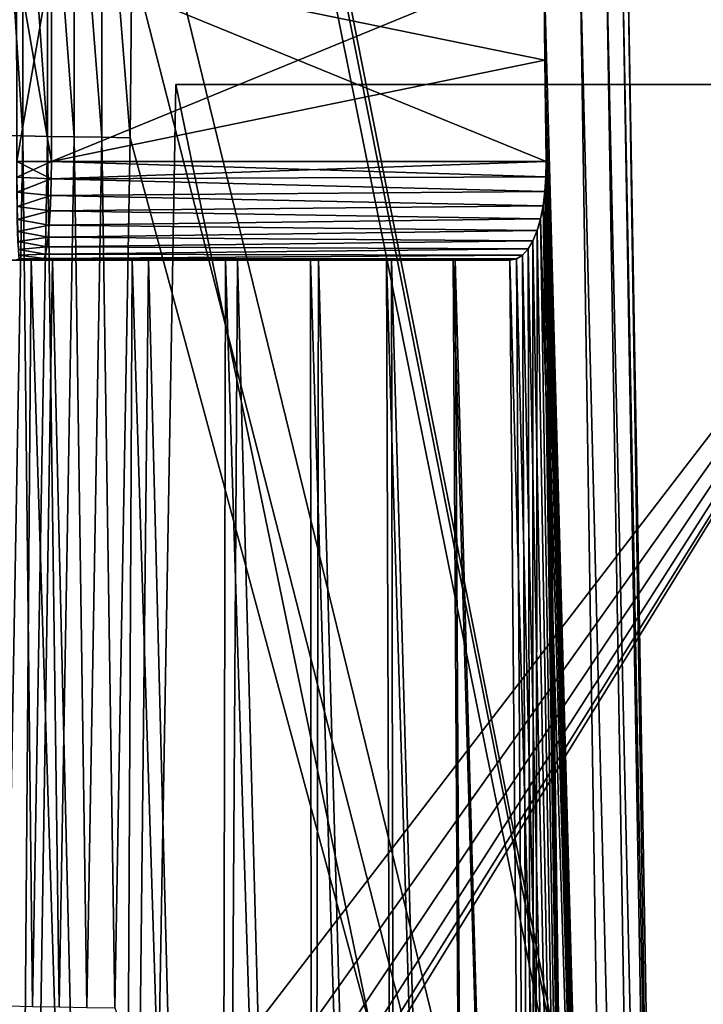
# Model space of a CAD drawing. Header units: millimetres. Extents: x -110 to 110, y 0 to 80.
# Tile 351 of 439: x 95.44 to 102.25, y 29.58 to 39.4. Entities that reach past the tile are written whole.
import ezdxf

# ---------------------------------------------------------------- set-up
doc = ezdxf.new("R2010")
doc.units = ezdxf.units.MM
doc.header["$LTSCALE"] = 59.460957
for name, color, linetype in [('13', 7, 'CONTINUOUS'), ('180', 7, 'CONTINUOUS'), ('181', 7, 'CONTINUOUS'), ('23', 7, 'CONTINUOUS'), ('26', 7, 'CONTINUOUS'), ('27', 7, 'CONTINUOUS'), ('305', 7, 'CONTINUOUS'), ('306', 7, 'CONTINUOUS'), ('307', 7, 'CONTINUOUS'), ('320', 7, 'CONTINUOUS'), ('321', 7, 'CONTINUOUS'), ('331', 7, 'CONTINUOUS'), ('332', 7, 'CONTINUOUS'), ('334', 7, 'CONTINUOUS'), ('335', 7, 'CONTINUOUS'), ('4', 7, 'CONTINUOUS'), ('6', 7, 'CONTINUOUS'), ('7', 7, 'CONTINUOUS')]:
    doc.layers.add(name, color=color, linetype=linetype)

msp = doc.modelspace()

# ---------------------------------------------------------------- linework, layer by layer
at = {"layer": '13', "color": 7, "linetype": 'CONTINUOUS'}
for points in [[(95.5774, 23.4439, 52.289), (96.0033, 24.316, 52.2738), (105, 38.75, 52.0218), (95.5774, 23.4439, 52.289)], [(105, 38.75, 52.0218), (105, 0, 52.6982), (95.5774, 23.4439, 52.289), (105, 38.75, 52.0218)], [(96.0033, 24.316, 52.2738), (96.3427, 25.2252, 52.2579), (105, 38.75, 52.0218), (96.0033, 24.316, 52.2738)], [(96.3427, 25.2252, 52.2579), (96.5923, 26.163, 52.2415), (105, 38.75, 52.0218), (96.3427, 25.2252, 52.2579)], [(96.5923, 26.163, 52.2415), (96.7499, 27.1206, 52.2248), (105, 38.75, 52.0218), (96.5923, 26.163, 52.2415)], [(96.7499, 27.1206, 52.2248), (96.8139, 28.089, 52.2079), (105, 38.75, 52.0218), (96.7499, 27.1206, 52.2248)], [(105, 38.75, 52.0218), (96.8139, 28.089, 52.2079), (97, 38.75, 52.0218), (105, 38.75, 52.0218)]]:
    msp.add_3dface(points, dxfattribs=at)
at = {"layer": '180', "color": 7, "linetype": 'CONTINUOUS'}
for points in [[(95.4729, 41.7624, 54.6893), (95.2458, 41.7584, 54.5218), (95.4729, 38.2376, 54.6893), (95.4729, 41.7624, 54.6893)], [(95.4729, 38.2376, 54.6893), (95.2458, 41.7584, 54.5218), (95.2458, 38.2416, 54.5218), (95.4729, 38.2376, 54.6893)], [(95.7213, 41.7667, 54.8232), (95.4729, 41.7624, 54.6893), (95.7213, 38.2333, 54.8232), (95.7213, 41.7667, 54.8232)], [(95.7213, 38.2333, 54.8232), (95.4729, 41.7624, 54.6893), (95.4729, 38.2376, 54.6893), (95.7213, 38.2333, 54.8232)], [(95.986, 41.7713, 54.9208), (95.7213, 41.7667, 54.8232), (95.986, 38.2287, 54.9208), (95.986, 41.7713, 54.9208)], [(95.986, 38.2287, 54.9208), (95.7213, 41.7667, 54.8232), (95.7213, 38.2333, 54.8232), (95.986, 38.2287, 54.9208)], [(96.2619, 41.7762, 54.9801), (95.986, 41.7713, 54.9208), (96.2619, 38.2238, 54.9801), (96.2619, 41.7762, 54.9801)], [(96.2619, 38.2238, 54.9801), (95.986, 41.7713, 54.9208), (95.986, 38.2287, 54.9208), (96.2619, 38.2238, 54.9801)], [(96.5433, 38.2189, 55), (96.2619, 41.7762, 54.9801), (96.2619, 38.2238, 54.9801), (96.5433, 38.2189, 55)], [(96.5433, 38.2189, 55), (96.5589, 40, 55), (96.2619, 41.7762, 54.9801), (96.5433, 38.2189, 55)]]:
    msp.add_3dface(points, dxfattribs=at)
at = {"layer": '181', "color": 7, "linetype": 'CONTINUOUS'}
for points in [[(95.4729, 38.2376, 54.6893), (95.2458, 38.2416, 54.5218), (95.3216, 29.566, 54.6893), (95.4729, 38.2376, 54.6893)], [(95.5699, 29.5617, 54.8232), (95.4729, 38.2376, 54.6893), (95.3216, 29.566, 54.6893), (95.5699, 29.5617, 54.8232)], [(95.7213, 38.2333, 54.8232), (95.4729, 38.2376, 54.6893), (95.5699, 29.5617, 54.8232), (95.7213, 38.2333, 54.8232)], [(95.8347, 29.5571, 54.9208), (95.7213, 38.2333, 54.8232), (95.5699, 29.5617, 54.8232), (95.8347, 29.5571, 54.9208)], [(95.986, 38.2287, 54.9208), (95.7213, 38.2333, 54.8232), (95.8347, 29.5571, 54.9208), (95.986, 38.2287, 54.9208)], [(96.1105, 29.5523, 54.9801), (95.986, 38.2287, 54.9208), (95.8347, 29.5571, 54.9208), (96.1105, 29.5523, 54.9801)], [(96.2619, 38.2238, 54.9801), (95.986, 38.2287, 54.9208), (96.1105, 29.5523, 54.9801), (96.2619, 38.2238, 54.9801)], [(96.392, 29.5473, 55), (96.2619, 38.2238, 54.9801), (96.1105, 29.5523, 54.9801), (96.392, 29.5473, 55)], [(96.392, 29.5473, 55), (96.5433, 38.2189, 55), (96.2619, 38.2238, 54.9801), (96.392, 29.5473, 55)]]:
    msp.add_3dface(points, dxfattribs=at)
at = {"layer": '23', "color": 7, "linetype": 'CONTINUOUS'}
for points in [[(101.0273, 40, -35.2359), (100.6631, 40, -36.4403), (101.5006, 9.2948, -35.5434), (101.0273, 40, -35.2359)], [(100.6631, 40, -36.4403), (100.6752, 38.9922, -36.459), (101.5006, 9.2948, -35.5434), (100.6631, 40, -36.4403)], [(101.7972, 9.2948, -34.213), (101.0273, 40, -35.2359), (101.5006, 9.2948, -35.5434), (101.7972, 9.2948, -34.213)], [(101.2893, 40, -34.0053), (101.0273, 40, -35.2359), (101.7972, 9.2948, -34.213), (101.2893, 40, -34.0053)], [(101.9762, 9.2948, -32.8618), (101.2893, 40, -34.0053), (101.7972, 9.2948, -34.213), (101.9762, 9.2948, -32.8618)], [(101.4472, 40, -32.7571), (101.2893, 40, -34.0053), (101.9762, 9.2948, -32.8618), (101.4472, 40, -32.7571)], [(102.036, 9.2948, -31.5), (101.4472, 40, -32.7571), (101.9762, 9.2948, -32.8618), (102.036, 9.2948, -31.5)], [(101.5, 40, -31.5), (101.4472, 40, -32.7571), (102.036, 9.2948, -31.5), (101.5, 40, -31.5)], [(100.6752, 38.9922, -36.459), (100.6873, 37.9825, -36.4777), (101.5006, 9.2948, -35.5434), (100.6752, 38.9922, -36.459)], [(100.6873, 37.9825, -36.4777), (100.6851, 37.8305, -36.4919), (101.5006, 9.2948, -35.5434), (100.6873, 37.9825, -36.4777)], [(100.6851, 37.8305, -36.4919), (100.675, 37.6823, -36.5285), (101.5006, 9.2948, -35.5434), (100.6851, 37.8305, -36.4919)], [(100.675, 37.6823, -36.5285), (100.6568, 37.5412, -36.5868), (101.5006, 9.2948, -35.5434), (100.675, 37.6823, -36.5285)], [(100.6568, 37.5412, -36.5868), (100.6306, 37.4105, -36.6655), (101.5006, 9.2948, -35.5434), (100.6568, 37.5412, -36.5868)], [(100.6306, 37.4105, -36.6655), (100.5968, 37.2934, -36.7631), (101.0884, 9.2948, -36.8427), (100.6306, 37.4105, -36.6655)], [(101.5006, 9.2948, -35.5434), (100.6306, 37.4105, -36.6655), (101.0884, 9.2948, -36.8427), (101.5006, 9.2948, -35.5434)], [(100.5968, 37.2934, -36.7631), (100.5554, 37.1925, -36.8777), (101.0884, 9.2948, -36.8427), (100.5968, 37.2934, -36.7631)], [(100.5069, 37.1107, -37.0066), (100.4519, 37.05, -37.1473), (101.0884, 9.2948, -36.8427), (100.5069, 37.1107, -37.0066)], [(100.5554, 37.1925, -36.8777), (100.5069, 37.1107, -37.0066), (101.0884, 9.2948, -36.8427), (100.5554, 37.1925, -36.8777)], [(94.7472, 37, -44.0919), (95.3411, 9.2948, -44.275), (95.7688, 37, -43.3601), (94.7472, 37, -44.0919)], [(95.3411, 9.2948, -44.275), (96.4269, 9.2948, -43.4509), (95.7688, 37, -43.3601), (95.3411, 9.2948, -44.275)], [(95.7688, 37, -43.3601), (96.4269, 9.2948, -43.4509), (96.7258, 37, -42.5456), (95.7688, 37, -43.3601)], [(96.4269, 9.2948, -43.4509), (97.4362, 9.2948, -42.5348), (96.7258, 37, -42.5456), (96.4269, 9.2948, -43.4509)], [(96.7258, 37, -42.5456), (97.4362, 9.2948, -42.5348), (97.6115, 37, -41.6542), (96.7258, 37, -42.5456)], [(97.4362, 9.2948, -42.5348), (98.3613, 9.2948, -41.5337), (97.6115, 37, -41.6542), (97.4362, 9.2948, -42.5348)], [(97.6115, 37, -41.6542), (98.3613, 9.2948, -41.5337), (98.4198, 37, -40.6919), (97.6115, 37, -41.6542)], [(98.3613, 9.2948, -41.5337), (99.1951, 9.2948, -40.4554), (98.4198, 37, -40.6919), (98.3613, 9.2948, -41.5337)], [(98.4198, 37, -40.6919), (99.1951, 9.2948, -40.4554), (99.145, 37, -39.6656), (98.4198, 37, -40.6919)], [(99.1951, 9.2948, -40.4554), (99.9312, 9.2948, -39.3082), (99.145, 37, -39.6656), (99.1951, 9.2948, -40.4554)], [(99.145, 37, -39.6656), (99.9312, 9.2948, -39.3082), (99.7821, 37, -38.5824), (99.145, 37, -39.6656)], [(99.9312, 9.2948, -39.3082), (100.5639, 9.2948, -38.1009), (99.7821, 37, -38.5824), (99.9312, 9.2948, -39.3082)], [(100.5639, 9.2948, -38.1009), (100.3265, 37, -37.4498), (99.7821, 37, -38.5824), (100.5639, 9.2948, -38.1009)], [(100.3914, 37.0127, -37.2961), (100.3265, 37, -37.4498), (101.0884, 9.2948, -36.8427), (100.3914, 37.0127, -37.2961)], [(101.0884, 9.2948, -36.8427), (100.3265, 37, -37.4498), (100.5639, 9.2948, -38.1009), (101.0884, 9.2948, -36.8427)], [(100.4519, 37.05, -37.1473), (100.3914, 37.0127, -37.2961), (101.0884, 9.2948, -36.8427), (100.4519, 37.05, -37.1473)]]:
    msp.add_3dface(points, dxfattribs=at)
at = {"layer": '26', "color": 7, "linetype": 'CONTINUOUS'}
for points in [[(101.5, 40, -31.5), (102.036, 9.2948, -31.5), (102.036, 9.2948, 31.5), (101.5, 40, -31.5)], [(101.5, 40, 31.5), (101.5, 40, -31.5), (102.036, 9.2948, 31.5), (101.5, 40, 31.5)]]:
    msp.add_3dface(points, dxfattribs=at)
at = {"layer": '27', "color": 7, "linetype": 'CONTINUOUS'}
for points in [[(101.0273, 40, 35.2359), (101.5006, 9.2948, 35.5434), (100.6631, 40, 36.4403), (101.0273, 40, 35.2359)], [(100.6631, 40, 36.4403), (101.0884, 9.2948, 36.8427), (100.6752, 38.9922, 36.459), (100.6631, 40, 36.4403)], [(101.5006, 9.2948, 35.5434), (101.0884, 9.2948, 36.8427), (100.6631, 40, 36.4403), (101.5006, 9.2948, 35.5434)], [(101.2893, 40, 34.0053), (101.7972, 9.2948, 34.213), (101.0273, 40, 35.2359), (101.2893, 40, 34.0053)], [(101.7972, 9.2948, 34.213), (101.5006, 9.2948, 35.5434), (101.0273, 40, 35.2359), (101.7972, 9.2948, 34.213)], [(101.4472, 40, 32.7571), (101.9762, 9.2948, 32.8618), (101.2893, 40, 34.0053), (101.4472, 40, 32.7571)], [(101.9762, 9.2948, 32.8618), (101.7972, 9.2948, 34.213), (101.2893, 40, 34.0053), (101.9762, 9.2948, 32.8618)], [(101.5, 40, 31.5), (101.9762, 9.2948, 32.8618), (101.4472, 40, 32.7571), (101.5, 40, 31.5)], [(101.5, 40, 31.5), (102.036, 9.2948, 31.5), (101.9762, 9.2948, 32.8618), (101.5, 40, 31.5)], [(101.0884, 9.2948, 36.8427), (100.6873, 37.9825, 36.4777), (100.6752, 38.9922, 36.459), (101.0884, 9.2948, 36.8427)], [(100.6851, 37.8305, 36.4919), (100.6873, 37.9825, 36.4777), (101.0884, 9.2948, 36.8427), (100.6851, 37.8305, 36.4919)], [(100.675, 37.6823, 36.5285), (100.6851, 37.8305, 36.4919), (101.0884, 9.2948, 36.8427), (100.675, 37.6823, 36.5285)], [(100.6568, 37.5412, 36.5868), (100.675, 37.6823, 36.5285), (101.0884, 9.2948, 36.8427), (100.6568, 37.5412, 36.5868)], [(100.6306, 37.4105, 36.6656), (100.6568, 37.5412, 36.5868), (101.0884, 9.2948, 36.8427), (100.6306, 37.4105, 36.6656)], [(100.5968, 37.2934, 36.7632), (100.6306, 37.4105, 36.6656), (101.0884, 9.2948, 36.8427), (100.5968, 37.2934, 36.7632)], [(100.5554, 37.1925, 36.8777), (100.5968, 37.2934, 36.7632), (100.5639, 9.2948, 38.1009), (100.5554, 37.1925, 36.8777)], [(100.5639, 9.2948, 38.1009), (100.5968, 37.2934, 36.7632), (101.0884, 9.2948, 36.8427), (100.5639, 9.2948, 38.1009)], [(100.4519, 37.05, 37.1473), (100.5069, 37.1107, 37.0066), (100.5639, 9.2948, 38.1009), (100.4519, 37.05, 37.1473)], [(100.5069, 37.1107, 37.0066), (100.5554, 37.1925, 36.8777), (100.5639, 9.2948, 38.1009), (100.5069, 37.1107, 37.0066)], [(94.4867, 37, 44.2588), (95.5584, 37, 43.5216), (95.3411, 9.2948, 44.275), (94.4867, 37, 44.2588)], [(95.3411, 9.2948, 44.275), (95.5584, 37, 43.5216), (96.4269, 9.2948, 43.4509), (95.3411, 9.2948, 44.275)], [(95.5584, 37, 43.5216), (96.5626, 37, 42.6946), (96.4269, 9.2948, 43.4509), (95.5584, 37, 43.5216)], [(96.4269, 9.2948, 43.4509), (96.5626, 37, 42.6946), (97.4362, 9.2948, 42.5348), (96.4269, 9.2948, 43.4509)], [(96.5626, 37, 42.6946), (97.4915, 37, 41.784), (97.4362, 9.2948, 42.5348), (96.5626, 37, 42.6946)], [(97.4362, 9.2948, 42.5348), (97.4915, 37, 41.784), (98.3613, 9.2948, 41.5337), (97.4362, 9.2948, 42.5348)], [(97.4915, 37, 41.784), (98.3384, 37, 40.7966), (98.3613, 9.2948, 41.5337), (97.4915, 37, 41.784)], [(98.3613, 9.2948, 41.5337), (98.3384, 37, 40.7966), (99.1951, 9.2948, 40.4554), (98.3613, 9.2948, 41.5337)], [(98.3384, 37, 40.7966), (99.0968, 37, 39.7397), (99.1951, 9.2948, 40.4554), (98.3384, 37, 40.7966)], [(99.0968, 37, 39.7397), (99.7612, 37, 38.6214), (99.9312, 9.2948, 39.3082), (99.0968, 37, 39.7397)], [(99.1951, 9.2948, 40.4554), (99.0968, 37, 39.7397), (99.9312, 9.2948, 39.3082), (99.1951, 9.2948, 40.4554)], [(99.7612, 37, 38.6214), (100.3265, 37, 37.4498), (100.5639, 9.2948, 38.1009), (99.7612, 37, 38.6214)], [(99.9312, 9.2948, 39.3082), (99.7612, 37, 38.6214), (100.5639, 9.2948, 38.1009), (99.9312, 9.2948, 39.3082)], [(100.3265, 37, 37.4498), (100.3914, 37.0127, 37.2961), (100.5639, 9.2948, 38.1009), (100.3265, 37, 37.4498)], [(100.3914, 37.0127, 37.2961), (100.4519, 37.05, 37.1473), (100.5639, 9.2948, 38.1009), (100.3914, 37.0127, 37.2961)]]:
    msp.add_3dface(points, dxfattribs=at)
at = {"layer": '305', "color": 7, "linetype": 'CONTINUOUS'}
for points in [[(95.5584, 37, 43.5216), (94.4867, 37, 44.2588), (95.397, 37, 40.2434), (95.5584, 37, 43.5216)], [(94.7472, 37, -44.0919), (95.7688, 37, -43.3601), (94.8176, 37, -40.0445), (94.7472, 37, -44.0919)], [(94.8176, 37, -40.0445), (95.7688, 37, -43.3601), (94.9988, 37, -40.1426), (94.8176, 37, -40.0445)], [(94.9988, 37, -40.1426), (95.7688, 37, -43.3601), (95.1937, 37, -40.2095), (94.9988, 37, -40.1426)], [(95.1937, 37, -40.2095), (95.7688, 37, -43.3601), (95.397, 37, -40.2434), (95.1937, 37, -40.2095)], [(95.603, 37, 37.7566), (95.397, 37, 37.7566), (95.4428, 37, 37.0359), (95.603, 37, 37.7566)], [(95.397, 37, -37.7566), (95.603, 37, -37.7566), (95.3972, 37, -37.0378), (95.397, 37, -37.7566)], [(95.603, 37, 40.2434), (95.5584, 37, 43.5216), (95.397, 37, 40.2434), (95.603, 37, 40.2434)], [(95.397, 37, -40.2434), (95.7688, 37, -43.3601), (95.603, 37, -40.2434), (95.397, 37, -40.2434)], [(95.3972, 37, -37.0378), (95.603, 37, -37.7566), (95.4438, 37, -37.0359), (95.3972, 37, -37.0378)], [(95.6713, 37, 37.0425), (95.603, 37, 37.7566), (95.4428, 37, 37.0359), (95.6713, 37, 37.0425)], [(95.4438, 37, -37.0359), (95.603, 37, -37.7566), (95.6713, 37, -37.0425), (95.4438, 37, -37.0359)], [(96.0012, 37, 40.1426), (95.5584, 37, 43.5216), (95.8063, 37, 40.2095), (96.0012, 37, 40.1426)], [(96.1824, 37, 40.0445), (95.5584, 37, 43.5216), (96.0012, 37, 40.1426), (96.1824, 37, 40.0445)], [(96.345, 37, 39.9179), (95.5584, 37, 43.5216), (96.1824, 37, 40.0445), (96.345, 37, 39.9179)], [(96.4846, 37, 39.7663), (95.5584, 37, 43.5216), (96.345, 37, 39.9179), (96.4846, 37, 39.7663)], [(96.5626, 37, 42.6946), (95.5584, 37, 43.5216), (96.4846, 37, 39.7663), (96.5626, 37, 42.6946)], [(95.8063, 37, 40.2095), (95.5584, 37, 43.5216), (95.603, 37, 40.2434), (95.8063, 37, 40.2095)], [(95.8063, 37, 37.7905), (95.603, 37, 37.7566), (95.6713, 37, 37.0425), (95.8063, 37, 37.7905)], [(95.603, 37, -37.7566), (95.8063, 37, -37.7905), (95.6713, 37, -37.0425), (95.603, 37, -37.7566)], [(95.603, 37, -40.2434), (95.7688, 37, -43.3601), (95.8063, 37, -40.2095), (95.603, 37, -40.2434)], [(96.345, 37, -38.0821), (96.4846, 37, -38.2337), (95.6713, 37, -37.0425), (96.345, 37, -38.0821)], [(96.1824, 37, -37.9555), (96.345, 37, -38.0821), (95.6713, 37, -37.0425), (96.1824, 37, -37.9555)], [(96.0012, 37, -37.8574), (96.1824, 37, -37.9555), (95.6713, 37, -37.0425), (96.0012, 37, -37.8574)], [(95.8063, 37, -37.7905), (96.0012, 37, -37.8574), (95.6713, 37, -37.0425), (95.8063, 37, -37.7905)], [(98.4198, 37, -40.6919), (99.145, 37, -39.6656), (95.6713, 37, -37.0425), (98.4198, 37, -40.6919)], [(100.3265, 37, 37.4498), (95.8063, 37, 37.7905), (95.6713, 37, 37.0425), (100.3265, 37, 37.4498)], [(96.4846, 37, -38.2337), (98.4198, 37, -40.6919), (95.6713, 37, -37.0425), (96.4846, 37, -38.2337)], [(99.145, 37, -39.6656), (99.7821, 37, -38.5824), (95.6713, 37, -37.0425), (99.145, 37, -39.6656)], [(99.7821, 37, -38.5824), (100.3265, 37, -37.4498), (95.6713, 37, -37.0425), (99.7821, 37, -38.5824)], [(95.7688, 37, -43.3601), (96.7258, 37, -42.5456), (95.8063, 37, -40.2095), (95.7688, 37, -43.3601)], [(95.8063, 37, 37.7905), (100.3265, 37, 37.4498), (96.0012, 37, 37.8574), (95.8063, 37, 37.7905)], [(95.8063, 37, -40.2095), (96.7258, 37, -42.5456), (96.0012, 37, -40.1426), (95.8063, 37, -40.2095)], [(96.0012, 37, 37.8574), (100.3265, 37, 37.4498), (96.1824, 37, 37.9555), (96.0012, 37, 37.8574)], [(96.0012, 37, -40.1426), (96.7258, 37, -42.5456), (96.1824, 37, -40.0445), (96.0012, 37, -40.1426)], [(96.1824, 37, 37.9555), (100.3265, 37, 37.4498), (96.345, 37, 38.0821), (96.1824, 37, 37.9555)], [(96.1824, 37, -40.0445), (96.7258, 37, -42.5456), (96.345, 37, -39.9179), (96.1824, 37, -40.0445)], [(96.345, 37, 38.0821), (100.3265, 37, 37.4498), (96.4846, 37, 38.2337), (96.345, 37, 38.0821)], [(96.345, 37, -39.9179), (96.7258, 37, -42.5456), (96.4846, 37, -39.7663), (96.345, 37, -39.9179)], [(96.5973, 37, 39.5938), (96.5626, 37, 42.6946), (96.4846, 37, 39.7663), (96.5973, 37, 39.5938)], [(96.4846, 37, 38.2337), (100.3265, 37, 37.4498), (96.5973, 37, 38.4062), (96.4846, 37, 38.2337)], [(96.5973, 37, -38.4062), (98.4198, 37, -40.6919), (96.4846, 37, -38.2337), (96.5973, 37, -38.4062)], [(96.4846, 37, -39.7663), (96.7258, 37, -42.5456), (96.5973, 37, -39.5938), (96.4846, 37, -39.7663)], [(96.68, 37, 39.4051), (96.5626, 37, 42.6946), (96.5973, 37, 39.5938), (96.68, 37, 39.4051)], [(96.7306, 37, 39.2053), (96.5626, 37, 42.6946), (96.68, 37, 39.4051), (96.7306, 37, 39.2053)], [(96.7476, 37, 39), (96.5626, 37, 42.6946), (96.7306, 37, 39.2053), (96.7476, 37, 39)], [(97.4915, 37, 41.784), (96.5626, 37, 42.6946), (96.7476, 37, 39), (97.4915, 37, 41.784)], [(96.5973, 37, 38.4062), (100.3265, 37, 37.4498), (96.68, 37, 38.5949), (96.5973, 37, 38.4062)], [(96.68, 37, -38.5949), (98.4198, 37, -40.6919), (96.5973, 37, -38.4062), (96.68, 37, -38.5949)], [(96.5973, 37, -39.5938), (96.7258, 37, -42.5456), (96.68, 37, -39.4051), (96.5973, 37, -39.5938)], [(96.68, 37, 38.5949), (100.3265, 37, 37.4498), (96.7306, 37, 38.7947), (96.68, 37, 38.5949)], [(97.6115, 37, -41.6542), (98.4198, 37, -40.6919), (96.68, 37, -38.5949), (97.6115, 37, -41.6542)], [(96.7306, 37, -38.7947), (97.6115, 37, -41.6542), (96.68, 37, -38.5949), (96.7306, 37, -38.7947)], [(96.68, 37, -39.4051), (96.7258, 37, -42.5456), (96.7306, 37, -39.2053), (96.68, 37, -39.4051)], [(96.7258, 37, -42.5456), (97.6115, 37, -41.6542), (96.7306, 37, -39.2053), (96.7258, 37, -42.5456)], [(96.7476, 37, -39), (97.6115, 37, -41.6542), (96.7306, 37, -38.7947), (96.7476, 37, -39)], [(97.6115, 37, -41.6542), (96.7476, 37, -39), (96.7306, 37, -39.2053), (97.6115, 37, -41.6542)], [(100.3265, 37, 37.4498), (96.7476, 37, 39), (96.7306, 37, 38.7947), (100.3265, 37, 37.4498)], [(100.3265, 37, 37.4498), (97.4915, 37, 41.784), (96.7476, 37, 39), (100.3265, 37, 37.4498)], [(100.3265, 37, 37.4498), (98.3384, 37, 40.7966), (97.4915, 37, 41.784), (100.3265, 37, 37.4498)], [(100.3265, 37, 37.4498), (99.0968, 37, 39.7397), (98.3384, 37, 40.7966), (100.3265, 37, 37.4498)], [(100.3265, 37, 37.4498), (99.7612, 37, 38.6214), (99.0968, 37, 39.7397), (100.3265, 37, 37.4498)]]:
    msp.add_3dface(points, dxfattribs=at)
at = {"layer": '306', "color": 7, "linetype": 'CONTINUOUS'}
for points in [[(95.4127, 40, 36.0013), (95.7615, 40, 36.0114), (95.4138, 37.9825, 36.0365), (95.4127, 40, 36.0013)], [(95.4138, 37.9825, 36.0365), (95.7615, 40, 36.0114), (95.7584, 37.9825, 36.0465), (95.4138, 37.9825, 36.0365)]]:
    msp.add_3dface(points, dxfattribs=at)
at = {"layer": '307', "color": 7, "linetype": 'CONTINUOUS'}
for points in [[(100.6631, 40, 36.4403), (100.6752, 38.9922, 36.459), (95.7584, 37.9825, 36.0465), (100.6631, 40, 36.4403)], [(95.7615, 40, 36.0114), (100.6631, 40, 36.4403), (95.7584, 37.9825, 36.0465), (95.7615, 40, 36.0114)], [(100.6752, 38.9922, 36.459), (100.6873, 37.9825, 36.4777), (95.7584, 37.9825, 36.0465), (100.6752, 38.9922, 36.459)]]:
    msp.add_3dface(points, dxfattribs=at)
at = {"layer": '320', "color": 7, "linetype": 'CONTINUOUS'}
for points in [[(95.7584, 37.9825, -36.0465), (95.4127, 40, -36.0013), (95.4151, 37.9825, -36.0364), (95.7584, 37.9825, -36.0465)], [(95.7615, 40, -36.0114), (95.4127, 40, -36.0013), (95.7584, 37.9825, -36.0465), (95.7615, 40, -36.0114)]]:
    msp.add_3dface(points, dxfattribs=at)
at = {"layer": '321', "color": 7, "linetype": 'CONTINUOUS'}
for points in [[(100.6873, 37.9825, -36.4777), (95.7615, 40, -36.0114), (95.7584, 37.9825, -36.0465), (100.6873, 37.9825, -36.4777)], [(100.6873, 37.9825, -36.4777), (100.6752, 38.9922, -36.459), (95.7615, 40, -36.0114), (100.6873, 37.9825, -36.4777)], [(100.6631, 40, -36.4403), (95.7615, 40, -36.0114), (100.6752, 38.9922, -36.459), (100.6631, 40, -36.4403)]]:
    msp.add_3dface(points, dxfattribs=at)
at = {"layer": '331', "color": 7, "linetype": 'CONTINUOUS'}
for points in [[(95.4138, 37.9825, 36.0365), (95.7584, 37.9825, 36.0465), (95.7568, 37.8111, 36.0643), (95.4138, 37.9825, 36.0365)], [(95.4142, 37.8281, 36.0512), (95.4138, 37.9825, 36.0365), (95.7568, 37.8111, 36.0643), (95.4142, 37.8281, 36.0512)], [(95.4153, 37.6777, 36.0896), (95.4142, 37.8281, 36.0512), (95.7568, 37.8111, 36.0643), (95.4153, 37.6777, 36.0896)], [(95.7527, 37.6453, 36.1111), (95.4153, 37.6777, 36.0896), (95.7568, 37.8111, 36.0643), (95.7527, 37.6453, 36.1111)], [(95.4171, 37.5352, 36.1509), (95.4153, 37.6777, 36.0896), (95.7527, 37.6453, 36.1111), (95.4171, 37.5352, 36.1509)], [(95.7462, 37.49, 36.1857), (95.4171, 37.5352, 36.1509), (95.7527, 37.6453, 36.1111), (95.7462, 37.49, 36.1857)], [(95.4195, 37.4038, 36.2334), (95.4171, 37.5352, 36.1509), (95.7462, 37.49, 36.1857), (95.4195, 37.4038, 36.2334)], [(95.7375, 37.3498, 36.2857), (95.4195, 37.4038, 36.2334), (95.7462, 37.49, 36.1857), (95.7375, 37.3498, 36.2857)], [(95.4225, 37.2867, 36.3353), (95.4195, 37.4038, 36.2334), (95.7375, 37.3498, 36.2857), (95.4225, 37.2867, 36.3353)], [(95.7268, 37.229, 36.4081), (95.4225, 37.2867, 36.3353), (95.7375, 37.3498, 36.2857), (95.7268, 37.229, 36.4081)], [(95.4259, 37.1869, 36.454), (95.4225, 37.2867, 36.3353), (95.7268, 37.229, 36.4081), (95.4259, 37.1869, 36.454)], [(95.7144, 37.1311, 36.5495), (95.4259, 37.1869, 36.454), (95.7268, 37.229, 36.4081), (95.7144, 37.1311, 36.5495)], [(95.4298, 37.1066, 36.5868), (95.4259, 37.1869, 36.454), (95.7144, 37.1311, 36.5495), (95.4298, 37.1066, 36.5868)], [(95.7007, 37.059, 36.7055), (95.4298, 37.1066, 36.5868), (95.7144, 37.1311, 36.5495), (95.7007, 37.059, 36.7055)], [(95.434, 37.0479, 36.7303), (95.4298, 37.1066, 36.5868), (95.7007, 37.059, 36.7055), (95.434, 37.0479, 36.7303)], [(95.6862, 37.0149, 36.8715), (95.434, 37.0479, 36.7303), (95.7007, 37.059, 36.7055), (95.6862, 37.0149, 36.8715)], [(95.4384, 37.012, 36.8812), (95.434, 37.0479, 36.7303), (95.6862, 37.0149, 36.8715), (95.4384, 37.012, 36.8812)], [(95.6713, 37, 37.0425), (95.4384, 37.012, 36.8812), (95.6862, 37.0149, 36.8715), (95.6713, 37, 37.0425)], [(95.6713, 37, 37.0425), (95.4428, 37, 37.0359), (95.4384, 37.012, 36.8812), (95.6713, 37, 37.0425)]]:
    msp.add_3dface(points, dxfattribs=at)
at = {"layer": '332', "color": 7, "linetype": 'CONTINUOUS'}
for points in [[(95.7584, 37.9825, 36.0465), (100.6851, 37.8305, 36.4919), (95.7568, 37.8111, 36.0643), (95.7584, 37.9825, 36.0465)], [(100.6873, 37.9825, 36.4777), (100.6851, 37.8305, 36.4919), (95.7584, 37.9825, 36.0465), (100.6873, 37.9825, 36.4777)], [(100.675, 37.6823, 36.5285), (95.7527, 37.6453, 36.1111), (95.7568, 37.8111, 36.0643), (100.675, 37.6823, 36.5285)], [(100.6851, 37.8305, 36.4919), (100.675, 37.6823, 36.5285), (95.7568, 37.8111, 36.0643), (100.6851, 37.8305, 36.4919)], [(100.6568, 37.5412, 36.5868), (95.7462, 37.49, 36.1857), (95.7527, 37.6453, 36.1111), (100.6568, 37.5412, 36.5868)], [(100.675, 37.6823, 36.5285), (100.6568, 37.5412, 36.5868), (95.7527, 37.6453, 36.1111), (100.675, 37.6823, 36.5285)], [(100.6306, 37.4105, 36.6656), (95.7375, 37.3498, 36.2857), (95.7462, 37.49, 36.1857), (100.6306, 37.4105, 36.6656)], [(100.6568, 37.5412, 36.5868), (100.6306, 37.4105, 36.6656), (95.7462, 37.49, 36.1857), (100.6568, 37.5412, 36.5868)], [(100.6306, 37.4105, 36.6656), (100.5968, 37.2934, 36.7632), (95.7375, 37.3498, 36.2857), (100.6306, 37.4105, 36.6656)], [(100.5968, 37.2934, 36.7632), (95.7268, 37.229, 36.4081), (95.7375, 37.3498, 36.2857), (100.5968, 37.2934, 36.7632)], [(100.5968, 37.2934, 36.7632), (100.5554, 37.1925, 36.8777), (95.7268, 37.229, 36.4081), (100.5968, 37.2934, 36.7632)], [(100.5554, 37.1925, 36.8777), (95.7144, 37.1311, 36.5495), (95.7268, 37.229, 36.4081), (100.5554, 37.1925, 36.8777)], [(100.5069, 37.1107, 37.0066), (95.7007, 37.059, 36.7055), (95.7144, 37.1311, 36.5495), (100.5069, 37.1107, 37.0066)], [(100.5069, 37.1107, 37.0066), (100.4519, 37.05, 37.1473), (95.7007, 37.059, 36.7055), (100.5069, 37.1107, 37.0066)], [(100.5554, 37.1925, 36.8777), (100.5069, 37.1107, 37.0066), (95.7144, 37.1311, 36.5495), (100.5554, 37.1925, 36.8777)], [(100.3265, 37, 37.4498), (95.6713, 37, 37.0425), (95.6862, 37.0149, 36.8715), (100.3265, 37, 37.4498)], [(100.4519, 37.05, 37.1473), (95.6862, 37.0149, 36.8715), (95.7007, 37.059, 36.7055), (100.4519, 37.05, 37.1473)], [(100.4519, 37.05, 37.1473), (100.3914, 37.0127, 37.2961), (95.6862, 37.0149, 36.8715), (100.4519, 37.05, 37.1473)], [(100.3914, 37.0127, 37.2961), (100.3265, 37, 37.4498), (95.6862, 37.0149, 36.8715), (100.3914, 37.0127, 37.2961)]]:
    msp.add_3dface(points, dxfattribs=at)
at = {"layer": '334', "color": 7, "linetype": 'CONTINUOUS'}
for points in [[(95.7584, 37.9825, -36.0465), (95.4151, 37.9825, -36.0364), (95.4156, 37.8281, -36.0512), (95.7584, 37.9825, -36.0465)], [(95.7584, 37.9825, -36.0465), (95.4156, 37.8281, -36.0512), (95.7568, 37.8111, -36.0643), (95.7584, 37.9825, -36.0465)], [(95.4156, 37.8281, -36.0512), (95.4167, 37.6777, -36.0896), (95.7568, 37.8111, -36.0643), (95.4156, 37.8281, -36.0512)], [(95.7568, 37.8111, -36.0643), (95.4167, 37.6777, -36.0896), (95.7527, 37.6453, -36.1111), (95.7568, 37.8111, -36.0643)], [(95.4167, 37.6777, -36.0896), (95.4184, 37.5352, -36.1508), (95.7527, 37.6453, -36.1111), (95.4167, 37.6777, -36.0896)], [(95.7527, 37.6453, -36.1111), (95.4184, 37.5352, -36.1508), (95.7462, 37.49, -36.1857), (95.7527, 37.6453, -36.1111)], [(95.4184, 37.5352, -36.1508), (95.4208, 37.4038, -36.2334), (95.7462, 37.49, -36.1857), (95.4184, 37.5352, -36.1508)], [(95.7462, 37.49, -36.1857), (95.4208, 37.4038, -36.2334), (95.7375, 37.3498, -36.2857), (95.7462, 37.49, -36.1857)], [(95.4208, 37.4038, -36.2334), (95.4237, 37.2867, -36.3352), (95.7375, 37.3498, -36.2857), (95.4208, 37.4038, -36.2334)], [(95.7375, 37.3498, -36.2857), (95.4237, 37.2867, -36.3352), (95.7268, 37.229, -36.4081), (95.7375, 37.3498, -36.2857)], [(95.4237, 37.2867, -36.3352), (95.4271, 37.1869, -36.454), (95.7268, 37.229, -36.4081), (95.4237, 37.2867, -36.3352)], [(95.7268, 37.229, -36.4081), (95.4271, 37.1869, -36.454), (95.7144, 37.1311, -36.5495), (95.7268, 37.229, -36.4081)], [(95.4271, 37.1869, -36.454), (95.4309, 37.1066, -36.5867), (95.7144, 37.1311, -36.5495), (95.4271, 37.1869, -36.454)], [(95.7144, 37.1311, -36.5495), (95.4309, 37.1066, -36.5867), (95.7007, 37.059, -36.7055), (95.7144, 37.1311, -36.5495)], [(95.4309, 37.1066, -36.5867), (95.435, 37.0479, -36.7303), (95.7007, 37.059, -36.7055), (95.4309, 37.1066, -36.5867)], [(95.3972, 37, -37.0378), (95.4438, 37, -37.0359), (95.4393, 37.012, -36.8812), (95.3972, 37, -37.0378)], [(95.7007, 37.059, -36.7055), (95.435, 37.0479, -36.7303), (95.6862, 37.0149, -36.8715), (95.7007, 37.059, -36.7055)], [(95.435, 37.0479, -36.7303), (95.4393, 37.012, -36.8812), (95.6862, 37.0149, -36.8715), (95.435, 37.0479, -36.7303)], [(95.4393, 37.012, -36.8812), (95.4438, 37, -37.0359), (95.6862, 37.0149, -36.8715), (95.4393, 37.012, -36.8812)], [(95.4438, 37, -37.0359), (95.6713, 37, -37.0425), (95.6862, 37.0149, -36.8715), (95.4438, 37, -37.0359)]]:
    msp.add_3dface(points, dxfattribs=at)
at = {"layer": '335', "color": 7, "linetype": 'CONTINUOUS'}
for points in [[(100.6873, 37.9825, -36.4777), (95.7584, 37.9825, -36.0465), (95.7568, 37.8111, -36.0643), (100.6873, 37.9825, -36.4777)], [(100.6851, 37.8305, -36.4919), (100.6873, 37.9825, -36.4777), (95.7568, 37.8111, -36.0643), (100.6851, 37.8305, -36.4919)], [(100.675, 37.6823, -36.5285), (95.7568, 37.8111, -36.0643), (95.7527, 37.6453, -36.1111), (100.675, 37.6823, -36.5285)], [(100.675, 37.6823, -36.5285), (100.6851, 37.8305, -36.4919), (95.7568, 37.8111, -36.0643), (100.675, 37.6823, -36.5285)], [(100.6568, 37.5412, -36.5868), (95.7527, 37.6453, -36.1111), (95.7462, 37.49, -36.1857), (100.6568, 37.5412, -36.5868)], [(100.6568, 37.5412, -36.5868), (100.675, 37.6823, -36.5285), (95.7527, 37.6453, -36.1111), (100.6568, 37.5412, -36.5868)], [(100.6306, 37.4105, -36.6655), (95.7462, 37.49, -36.1857), (95.7375, 37.3498, -36.2857), (100.6306, 37.4105, -36.6655)], [(100.6306, 37.4105, -36.6655), (100.6568, 37.5412, -36.5868), (95.7462, 37.49, -36.1857), (100.6306, 37.4105, -36.6655)], [(100.5968, 37.2934, -36.7631), (100.6306, 37.4105, -36.6655), (95.7375, 37.3498, -36.2857), (100.5968, 37.2934, -36.7631)], [(100.5968, 37.2934, -36.7631), (95.7375, 37.3498, -36.2857), (95.7268, 37.229, -36.4081), (100.5968, 37.2934, -36.7631)], [(100.5554, 37.1925, -36.8777), (100.5968, 37.2934, -36.7631), (95.7268, 37.229, -36.4081), (100.5554, 37.1925, -36.8777)], [(100.5554, 37.1925, -36.8777), (95.7268, 37.229, -36.4081), (95.7144, 37.1311, -36.5495), (100.5554, 37.1925, -36.8777)], [(100.5069, 37.1107, -37.0066), (95.7144, 37.1311, -36.5495), (95.7007, 37.059, -36.7055), (100.5069, 37.1107, -37.0066)], [(100.4519, 37.05, -37.1473), (100.5069, 37.1107, -37.0066), (95.7007, 37.059, -36.7055), (100.4519, 37.05, -37.1473)], [(100.5069, 37.1107, -37.0066), (100.5554, 37.1925, -36.8777), (95.7144, 37.1311, -36.5495), (100.5069, 37.1107, -37.0066)], [(95.6713, 37, -37.0425), (100.3914, 37.0127, -37.2961), (95.6862, 37.0149, -36.8715), (95.6713, 37, -37.0425)], [(100.3265, 37, -37.4498), (100.3914, 37.0127, -37.2961), (95.6713, 37, -37.0425), (100.3265, 37, -37.4498)], [(100.4519, 37.05, -37.1473), (95.7007, 37.059, -36.7055), (95.6862, 37.0149, -36.8715), (100.4519, 37.05, -37.1473)], [(100.3914, 37.0127, -37.2961), (100.4519, 37.05, -37.1473), (95.6862, 37.0149, -36.8715), (100.3914, 37.0127, -37.2961)]]:
    msp.add_3dface(points, dxfattribs=at)
at = {"layer": '4', "color": 7, "linetype": 'CONTINUOUS'}
for points in [[(96.1766, 52.5201, 55), (105.7, 4.2827, 55), (105.7, 75.7173, 55), (96.1766, 52.5201, 55)], [(96.1766, 52.5201, 55), (96.329, 51.4905, 55), (105.7, 4.2827, 55), (96.1766, 52.5201, 55)], [(96.329, 51.4905, 55), (96.392, 50.4527, 55), (105.7, 4.2827, 55), (96.329, 51.4905, 55)], [(96.392, 50.4527, 55), (96.5433, 41.7811, 55), (105.7, 4.2827, 55), (96.392, 50.4527, 55)], [(96.5433, 41.7811, 55), (96.5589, 40, 55), (105.7, 4.2827, 55), (96.5433, 41.7811, 55)], [(96.5589, 40, 55), (96.5433, 38.2189, 55), (105.7, 4.2827, 55), (96.5589, 40, 55)], [(96.5433, 38.2189, 55), (96.392, 29.5473, 55), (105.7, 4.2827, 55), (96.5433, 38.2189, 55)]]:
    msp.add_3dface(points, dxfattribs=at)
at = {"layer": '6', "color": 7, "linetype": 'CONTINUOUS'}
for points in [[(110, 0, -55), (-110, 0, -55), (110, 80, -55), (110, 0, -55)], [(110, 80, -55), (-110, 0, -55), (-110, 80, -55), (110, 80, -55)]]:
    msp.add_3dface(points, dxfattribs=at)
at = {"layer": '7', "color": 7, "linetype": 'CONTINUOUS'}
for points in [[(96.8139, 28.089, -52.2079), (105, 0, -52.6982), (97, 38.75, -52.0218), (96.8139, 28.089, -52.2079)], [(97, 38.75, -52.0218), (105, 0, -52.6982), (105, 38.75, -52.0218), (97, 38.75, -52.0218)]]:
    msp.add_3dface(points, dxfattribs=at)

doc.saveas('drawing.dxf')
